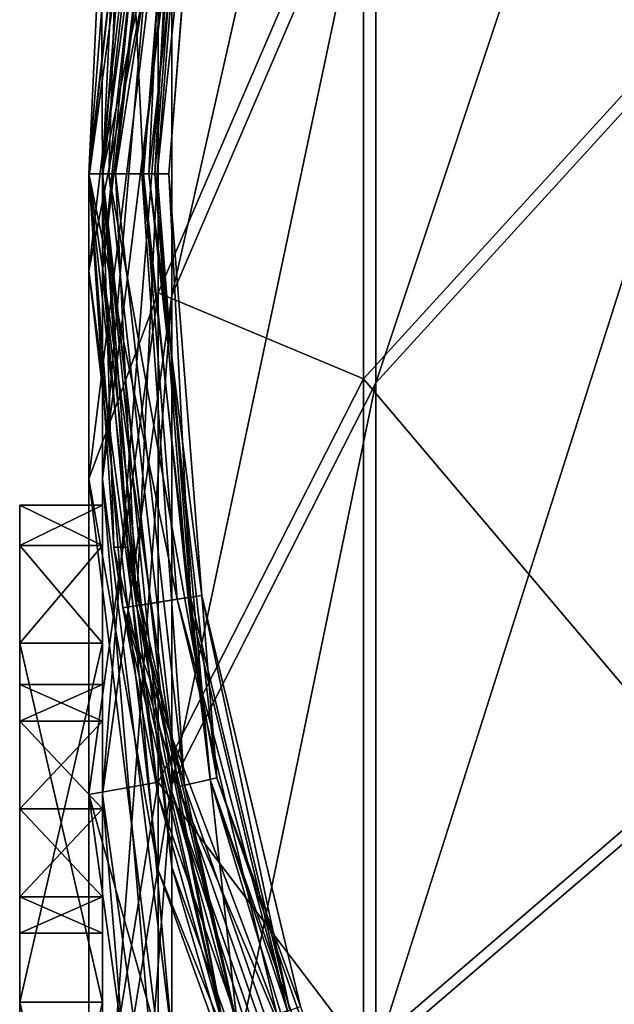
# Model space of a CAD drawing. Extents: x -1633 to 62, y -535 to 375.
# Tile 271 of 297: x -269 to -247, y 244 to 280. Entities that reach past the tile are written whole.
import ezdxf

# ---------------------------------------------------------------- set-up
doc = ezdxf.new("R2010")
doc.units = 0
doc.header["$LTSCALE"] = 33.374815
for name, color, linetype in [('1112', 7, 'CONTINUOUS'), ('1113', 7, 'CONTINUOUS'), ('1114', 7, 'CONTINUOUS'), ('1115', 7, 'CONTINUOUS'), ('1116', 7, 'CONTINUOUS'), ('1117', 7, 'CONTINUOUS'), ('1135', 7, 'CONTINUOUS'), ('1173', 7, 'CONTINUOUS'), ('1174', 7, 'CONTINUOUS'), ('54', 7, 'CONTINUOUS'), ('57', 7, 'CONTINUOUS'), ('74', 7, 'CONTINUOUS'), ('81', 7, 'CONTINUOUS'), ('82', 7, 'CONTINUOUS'), ('83', 7, 'CONTINUOUS'), ('84', 7, 'CONTINUOUS'), ('85', 7, 'CONTINUOUS'), ('86', 7, 'CONTINUOUS'), ('87', 7, 'CONTINUOUS'), ('88', 7, 'CONTINUOUS'), ('89', 7, 'CONTINUOUS'), ('90', 7, 'CONTINUOUS'), ('91', 7, 'CONTINUOUS')]:
    doc.layers.add(name, color=color, linetype=linetype)

msp = doc.modelspace()

# ---------------------------------------------------------------- linework, layer by layer
at = {"layer": '1112', "color": 7, "linetype": 'CONTINUOUS'}
for points in [[(-266, 262.5, -57.5), (-266, 262.5, -42.5), (-266, 261.036, -38.964), (-266, 262.5, -57.5)], [(-266, 261.036, -61.036), (-266, 262.5, -57.5), (-266, 261.036, -38.964), (-266, 261.036, -61.036)], [(-266, 257.5, -62.5), (-266, 261.036, -61.036), (-266, 257.5, -37.5), (-266, 257.5, -62.5)], [(-266, 257.5, -37.5), (-266, 261.036, -61.036), (-266, 261.036, -38.964), (-266, 257.5, -37.5)], [(-266, 251.5, -54.5), (-266, 248.319, -53.181), (-266, 257.5, -62.5), (-266, 251.5, -54.5)], [(-266, 257.5, -62.5), (-266, 248.319, -53.181), (-266, 244.5, -62.5), (-266, 257.5, -62.5)], [(-266, 254.681, -53.181), (-266, 251.5, -54.5), (-266, 257.5, -62.5), (-266, 254.681, -53.181)], [(-266, 256, -50), (-266, 254.681, -53.181), (-266, 257.5, -62.5), (-266, 256, -50)], [(-266, 254.681, -46.819), (-266, 256, -50), (-266, 257.5, -37.5), (-266, 254.681, -46.819)], [(-266, 256, -50), (-266, 257.5, -62.5), (-266, 257.5, -37.5), (-266, 256, -50)], [(-266, 244.5, -37.5), (-266, 254.681, -46.819), (-266, 257.5, -37.5), (-266, 244.5, -37.5)], [(-266, 251.5, -45.5), (-266, 254.681, -46.819), (-266, 244.5, -37.5), (-266, 251.5, -45.5)], [(-266, 248.319, -46.819), (-266, 251.5, -45.5), (-266, 244.5, -37.5), (-266, 248.319, -46.819)], [(-266, 247, -50), (-266, 248.319, -46.819), (-266, 244.5, -37.5), (-266, 247, -50)], [(-266, 248.319, -53.181), (-266, 247, -50), (-266, 244.5, -62.5), (-266, 248.319, -53.181)], [(-266, 244.5, -62.5), (-266, 247, -50), (-266, 244.5, -37.5), (-266, 244.5, -62.5)], [(-266, 231.5, -62.5), (-266, 244.5, -62.5), (-266, 231.5, -37.5), (-266, 231.5, -62.5)], [(-266, 231.5, -37.5), (-266, 244.5, -62.5), (-266, 244.5, -37.5), (-266, 231.5, -37.5)]]:
    msp.add_3dface(points, dxfattribs=at)
at = {"layer": '1113', "color": 7, "linetype": 'CONTINUOUS'}
for points in [[(-269, 262.5, -42.5), (-269, 262.5, -57.5), (-269, 261.036, -61.036), (-269, 262.5, -42.5)], [(-269, 262.5, -42.5), (-269, 261.036, -61.036), (-269, 261.036, -38.964), (-269, 262.5, -42.5)], [(-269, 257.5, -62.5), (-269, 257.5, -37.5), (-269, 261.036, -38.964), (-269, 257.5, -62.5)], [(-269, 261.036, -61.036), (-269, 257.5, -62.5), (-269, 261.036, -38.964), (-269, 261.036, -61.036)], [(-269, 257.5, -62.5), (-269, 244.5, -62.5), (-269, 254.681, -53.181), (-269, 257.5, -62.5)], [(-269, 257.5, -37.5), (-269, 257.5, -62.5), (-269, 256, -50), (-269, 257.5, -37.5)], [(-269, 257.5, -62.5), (-269, 254.681, -53.181), (-269, 256, -50), (-269, 257.5, -62.5)], [(-269, 244.5, -37.5), (-269, 257.5, -37.5), (-269, 248.319, -46.819), (-269, 244.5, -37.5)], [(-269, 257.5, -37.5), (-269, 251.5, -45.5), (-269, 248.319, -46.819), (-269, 257.5, -37.5)], [(-269, 251.5, -45.5), (-269, 257.5, -37.5), (-269, 254.681, -46.819), (-269, 251.5, -45.5)], [(-269, 257.5, -37.5), (-269, 256, -50), (-269, 254.681, -46.819), (-269, 257.5, -37.5)], [(-269, 244.5, -62.5), (-269, 251.5, -54.5), (-269, 254.681, -53.181), (-269, 244.5, -62.5)], [(-269, 244.5, -62.5), (-269, 248.319, -53.181), (-269, 251.5, -54.5), (-269, 244.5, -62.5)], [(-269, 244.5, -62.5), (-269, 247, -50), (-269, 248.319, -53.181), (-269, 244.5, -62.5)], [(-269, 244.5, -37.5), (-269, 248.319, -46.819), (-269, 247, -50), (-269, 244.5, -37.5)], [(-269, 244.5, -62.5), (-269, 244.5, -37.5), (-269, 247, -50), (-269, 244.5, -62.5)], [(-269, 231.5, -62.5), (-269, 231.5, -37.5), (-269, 244.5, -37.5), (-269, 231.5, -62.5)], [(-269, 244.5, -62.5), (-269, 231.5, -62.5), (-269, 244.5, -37.5), (-269, 244.5, -62.5)]]:
    msp.add_3dface(points, dxfattribs=at)
at = {"layer": '1114', "color": 7, "linetype": 'CONTINUOUS'}
for points in [[(-266, 251.5, -45.5), (-266, 248.319, -46.819), (-269, 251.5, -45.5), (-266, 251.5, -45.5)], [(-269, 251.5, -45.5), (-266, 248.319, -46.819), (-269, 248.319, -46.819), (-269, 251.5, -45.5)], [(-266, 248.319, -53.181), (-266, 251.5, -54.5), (-269, 248.319, -53.181), (-266, 248.319, -53.181)], [(-269, 248.319, -53.181), (-266, 251.5, -54.5), (-269, 251.5, -54.5), (-269, 248.319, -53.181)], [(-266, 248.319, -46.819), (-266, 247, -50), (-269, 248.319, -46.819), (-266, 248.319, -46.819)], [(-266, 247, -50), (-266, 248.319, -53.181), (-269, 247, -50), (-266, 247, -50)], [(-269, 248.319, -46.819), (-266, 247, -50), (-269, 247, -50), (-269, 248.319, -46.819)], [(-269, 247, -50), (-266, 248.319, -53.181), (-269, 248.319, -53.181), (-269, 247, -50)]]:
    msp.add_3dface(points, dxfattribs=at)
at = {"layer": '1115', "color": 7, "linetype": 'CONTINUOUS'}
for points in [[(-266, 254.681, -53.181), (-266, 256, -50), (-269, 254.681, -53.181), (-266, 254.681, -53.181)], [(-266, 256, -50), (-266, 254.681, -46.819), (-269, 256, -50), (-266, 256, -50)], [(-269, 254.681, -53.181), (-266, 256, -50), (-269, 256, -50), (-269, 254.681, -53.181)], [(-269, 256, -50), (-266, 254.681, -46.819), (-269, 254.681, -46.819), (-269, 256, -50)], [(-266, 254.681, -46.819), (-266, 251.5, -45.5), (-269, 254.681, -46.819), (-266, 254.681, -46.819)], [(-266, 251.5, -45.5), (-269, 251.5, -45.5), (-269, 254.681, -46.819), (-266, 251.5, -45.5)], [(-266, 251.5, -54.5), (-266, 254.681, -53.181), (-269, 251.5, -54.5), (-266, 251.5, -54.5)], [(-269, 251.5, -54.5), (-266, 254.681, -53.181), (-269, 254.681, -53.181), (-269, 251.5, -54.5)]]:
    msp.add_3dface(points, dxfattribs=at)
at = {"layer": '1116', "color": 7, "linetype": 'CONTINUOUS'}
for points in [[(-266, 244.5, -37.5), (-266, 257.5, -37.5), (-269, 244.5, -37.5), (-266, 244.5, -37.5)], [(-266, 257.5, -37.5), (-269, 257.5, -37.5), (-269, 244.5, -37.5), (-266, 257.5, -37.5)], [(-266, 231.5, -37.5), (-266, 244.5, -37.5), (-269, 231.5, -37.5), (-266, 231.5, -37.5)], [(-269, 231.5, -37.5), (-266, 244.5, -37.5), (-269, 244.5, -37.5), (-269, 231.5, -37.5)]]:
    msp.add_3dface(points, dxfattribs=at)
at = {"layer": '1117', "color": 7, "linetype": 'CONTINUOUS'}
for points in [[(-266, 262.5, -42.5), (-266, 262.5, -57.5), (-269, 262.5, -42.5), (-266, 262.5, -42.5)], [(-269, 262.5, -42.5), (-266, 262.5, -57.5), (-269, 262.5, -57.5), (-269, 262.5, -42.5)]]:
    msp.add_3dface(points, dxfattribs=at)
at = {"layer": '1135', "color": 7, "linetype": 'CONTINUOUS'}
for points in [[(-266, 257.5, -62.5), (-266, 244.5, -62.5), (-269, 257.5, -62.5), (-266, 257.5, -62.5)], [(-269, 257.5, -62.5), (-266, 244.5, -62.5), (-269, 244.5, -62.5), (-269, 257.5, -62.5)], [(-266, 244.5, -62.5), (-266, 231.5, -62.5), (-269, 244.5, -62.5), (-266, 244.5, -62.5)], [(-266, 231.5, -62.5), (-269, 231.5, -62.5), (-269, 244.5, -62.5), (-266, 231.5, -62.5)]]:
    msp.add_3dface(points, dxfattribs=at)
at = {"layer": '1173', "color": 7, "linetype": 'CONTINUOUS'}
for points in [[(-266, 261.036, -38.964), (-266, 262.5, -42.5), (-269, 261.036, -38.964), (-266, 261.036, -38.964)], [(-266, 262.5, -42.5), (-269, 262.5, -42.5), (-269, 261.036, -38.964), (-266, 262.5, -42.5)], [(-266, 257.5, -37.5), (-266, 261.036, -38.964), (-269, 257.5, -37.5), (-266, 257.5, -37.5)], [(-269, 257.5, -37.5), (-266, 261.036, -38.964), (-269, 261.036, -38.964), (-269, 257.5, -37.5)]]:
    msp.add_3dface(points, dxfattribs=at)
at = {"layer": '1174', "color": 7, "linetype": 'CONTINUOUS'}
for points in [[(-266, 262.5, -57.5), (-266, 261.036, -61.036), (-269, 262.5, -57.5), (-266, 262.5, -57.5)], [(-269, 262.5, -57.5), (-266, 261.036, -61.036), (-269, 261.036, -61.036), (-269, 262.5, -57.5)], [(-266, 261.036, -61.036), (-266, 257.5, -62.5), (-269, 261.036, -61.036), (-266, 261.036, -61.036)], [(-266, 257.5, -62.5), (-269, 257.5, -62.5), (-269, 261.036, -61.036), (-266, 257.5, -62.5)]]:
    msp.add_3dface(points, dxfattribs=at)
at = {"layer": '54', "color": 7, "linetype": 'CONTINUOUS'}
for points in [[(-266.5, 274.333, -113.667), (-263.98, 296.665, -112.487), (-266.5, 274.5, -120), (-266.5, 274.333, -113.667)], [(-263.98, 296.665, -112.487), (-266.5, 274.333, -113.667), (-263.98, 292.695, -85.804), (-263.98, 296.665, -112.487)], [(-266.5, 274.5, -120), (-263.98, 296.665, -112.487), (-265.263, 290.222, -120), (-266.5, 274.5, -120)], [(-266.5, 274.333, -113.667), (-266.5, 270.987, -91.176), (-263.98, 292.695, -85.804), (-266.5, 274.333, -113.667)], [(-266.5, 270.987, -91.176), (-263.98, 283.764, -60.349), (-263.98, 292.695, -85.804), (-266.5, 270.987, -91.176)], [(-263.98, 270.191, -37.037), (-256.547, 267.081, -1.289), (-256.547, 287.453, -24.658), (-263.98, 270.191, -37.037)], [(-263.98, 270.191, -37.037), (-256.547, 287.453, -24.658), (-263.98, 283.764, -60.349), (-263.98, 270.191, -37.037)], [(-256.547, 267.081, -1.289), (-244.574, 280.194, 12.537), (-256.547, 287.453, -24.658), (-256.547, 267.081, -1.289)], [(-266.5, 263.458, -69.72), (-263.98, 270.191, -37.037), (-263.98, 283.764, -60.349), (-266.5, 263.458, -69.72)], [(-266.5, 263.458, -69.72), (-263.98, 283.764, -60.349), (-266.5, 270.987, -91.176), (-266.5, 263.458, -69.72)], [(-256.547, 267.081, -1.289), (-244.574, 252.936, 33.868), (-244.574, 280.194, 12.537), (-256.547, 267.081, -1.289)], [(-265.263, 258.778, -120), (-266.5, 274.333, -113.667), (-266.5, 274.5, -120), (-265.263, 258.778, -120)], [(-263.98, 252.001, -114.847), (-266.5, 274.333, -113.667), (-265.263, 258.778, -120), (-263.98, 252.001, -114.847)], [(-266.5, 274.333, -113.667), (-263.98, 252.001, -114.847), (-266.5, 270.987, -91.176), (-266.5, 274.333, -113.667)], [(-263.98, 252.001, -114.847), (-263.98, 249.278, -96.548), (-266.5, 270.987, -91.176), (-263.98, 252.001, -114.847)], [(-263.98, 249.278, -96.548), (-266.5, 263.458, -69.72), (-266.5, 270.987, -91.176), (-263.98, 249.278, -96.548)], [(-266.5, 252.017, -50.069), (-263.98, 252.464, -16.702), (-263.98, 270.191, -37.037), (-266.5, 252.017, -50.069)], [(-266.5, 252.017, -50.069), (-263.98, 270.191, -37.037), (-266.5, 263.458, -69.72), (-266.5, 252.017, -50.069)], [(-263.98, 252.464, -16.702), (-256.547, 267.081, -1.289), (-263.98, 270.191, -37.037), (-263.98, 252.464, -16.702)], [(-263.98, 252.464, -16.702), (-256.547, 242.667, 17.816), (-256.547, 267.081, -1.289), (-263.98, 252.464, -16.702)], [(-256.547, 242.667, 17.816), (-244.574, 252.936, 33.868), (-256.547, 267.081, -1.289), (-256.547, 242.667, 17.816)], [(-263.98, 243.153, -79.09), (-266.5, 252.017, -50.069), (-266.5, 263.458, -69.72), (-263.98, 243.153, -79.09)], [(-263.98, 243.153, -79.09), (-266.5, 263.458, -69.72), (-263.98, 249.278, -96.548), (-263.98, 243.153, -79.09)], [(-261.581, 243.444, -120), (-263.98, 252.001, -114.847), (-265.263, 258.778, -120), (-261.581, 243.444, -120)], [(-256.547, 242.667, 17.816), (-244.574, 222.144, 49.674), (-244.574, 252.936, 33.868), (-256.547, 242.667, 17.816)], [(-266.5, 237.075, -32.929), (-263.98, 231.22, -0.077), (-263.98, 252.464, -16.702), (-266.5, 237.075, -32.929)], [(-266.5, 237.075, -32.929), (-263.98, 252.464, -16.702), (-266.5, 252.017, -50.069), (-266.5, 237.075, -32.929)], [(-263.98, 231.22, -0.077), (-256.547, 242.667, 17.816), (-263.98, 252.464, -16.702), (-263.98, 231.22, -0.077)], [(-263.98, 233.844, -63.101), (-266.5, 237.075, -32.929), (-266.5, 252.017, -50.069), (-263.98, 233.844, -63.101)], [(-263.98, 233.844, -63.101), (-266.5, 252.017, -50.069), (-263.98, 243.153, -79.09), (-263.98, 233.844, -63.101)], [(-256.547, 230.788, -115.968), (-263.98, 252.001, -114.847), (-261.581, 243.444, -120), (-256.547, 230.788, -115.968)], [(-263.98, 252.001, -114.847), (-256.547, 230.788, -115.968), (-263.98, 249.278, -96.548), (-263.98, 252.001, -114.847)], [(-256.547, 230.788, -115.968), (-256.547, 228.658, -101.65), (-263.98, 249.278, -96.548), (-256.547, 230.788, -115.968)], [(-256.547, 228.658, -101.65), (-263.98, 243.153, -79.09), (-263.98, 249.278, -96.548), (-256.547, 228.658, -101.65)]]:
    msp.add_3dface(points, dxfattribs=at)
at = {"layer": '57', "color": 7, "linetype": 'CONTINUOUS'}
for points in [[(-256.097, 287.277, -24.784), (-263.493, 270.1, -37.101), (-256.097, 302.854, -51.54), (-256.097, 287.277, -24.784)], [(-256.097, 302.854, -51.54), (-263.493, 270.1, -37.101), (-263.493, 283.663, -60.396), (-256.097, 302.854, -51.54)], [(-244.183, 279.979, 12.311), (-256.097, 266.932, -1.447), (-244.183, 302.685, -13.735), (-244.183, 279.979, 12.311)], [(-244.183, 302.685, -13.735), (-256.097, 266.932, -1.447), (-256.097, 287.277, -24.784), (-244.183, 302.685, -13.735)], [(-266, 274.333, -113.667), (-264.769, 290.143, -120), (-263.493, 296.554, -112.493), (-266, 274.333, -113.667)], [(-266, 274.333, -113.667), (-263.493, 296.554, -112.493), (-266, 270.987, -91.176), (-266, 274.333, -113.667)], [(-263.493, 296.554, -112.493), (-263.493, 292.587, -85.831), (-266, 270.987, -91.176), (-263.493, 296.554, -112.493)], [(-263.493, 283.663, -60.396), (-266, 263.458, -69.72), (-263.493, 292.587, -85.831), (-263.493, 283.663, -60.396)], [(-263.493, 292.587, -85.831), (-266, 263.458, -69.72), (-266, 270.987, -91.176), (-263.493, 292.587, -85.831)], [(-266, 274.5, -120), (-264.769, 290.143, -120), (-266, 274.333, -113.667), (-266, 274.5, -120)], [(-256.097, 266.932, -1.447), (-263.493, 252.387, -16.783), (-256.097, 287.277, -24.784), (-256.097, 266.932, -1.447)], [(-256.097, 287.277, -24.784), (-263.493, 252.387, -16.783), (-263.493, 270.1, -37.101), (-256.097, 287.277, -24.784)], [(-263.493, 270.1, -37.101), (-266, 252.017, -50.069), (-263.493, 283.663, -60.396), (-263.493, 270.1, -37.101)], [(-263.493, 283.663, -60.396), (-266, 252.017, -50.069), (-266, 263.458, -69.72), (-263.493, 283.663, -60.396)], [(-244.183, 252.768, 33.605), (-256.097, 242.55, 17.633), (-244.183, 279.979, 12.311), (-244.183, 252.768, 33.605)], [(-244.183, 279.979, 12.311), (-256.097, 242.55, 17.633), (-256.097, 266.932, -1.447), (-244.183, 279.979, 12.311)], [(-264.769, 258.857, -120), (-266, 274.5, -120), (-263.493, 252.112, -114.841), (-264.769, 258.857, -120)], [(-263.493, 252.112, -114.841), (-266, 274.5, -120), (-266, 274.333, -113.667), (-263.493, 252.112, -114.841)], [(-263.493, 252.112, -114.841), (-266, 274.333, -113.667), (-263.493, 249.386, -96.521), (-263.493, 252.112, -114.841)], [(-266, 274.333, -113.667), (-266, 270.987, -91.176), (-263.493, 249.386, -96.521), (-266, 274.333, -113.667)], [(-266, 263.458, -69.72), (-263.493, 243.254, -79.043), (-266, 270.987, -91.176), (-266, 263.458, -69.72)], [(-266, 270.987, -91.176), (-263.493, 243.254, -79.043), (-263.493, 249.386, -96.521), (-266, 270.987, -91.176)], [(-263.493, 252.387, -16.783), (-266, 237.075, -32.929), (-263.493, 270.1, -37.101), (-263.493, 252.387, -16.783)], [(-263.493, 270.1, -37.101), (-266, 237.075, -32.929), (-266, 252.017, -50.069), (-263.493, 270.1, -37.101)], [(-256.097, 242.55, 17.633), (-263.493, 231.16, -0.171), (-256.097, 266.932, -1.447), (-256.097, 242.55, 17.633)], [(-256.097, 266.932, -1.447), (-263.493, 231.16, -0.171), (-263.493, 252.387, -16.783), (-256.097, 266.932, -1.447)], [(-266, 252.017, -50.069), (-263.493, 233.934, -63.037), (-266, 263.458, -69.72), (-266, 252.017, -50.069)], [(-266, 263.458, -69.72), (-263.493, 233.934, -63.037), (-263.493, 243.254, -79.043), (-266, 263.458, -69.72)], [(-261.106, 243.598, -120), (-264.769, 258.857, -120), (-263.493, 252.112, -114.841), (-261.106, 243.598, -120)], [(-244.183, 222.028, 49.384), (-256.097, 215.007, 31.772), (-244.183, 252.768, 33.605), (-244.183, 222.028, 49.384)], [(-244.183, 252.768, 33.605), (-256.097, 215.007, 31.772), (-256.097, 242.55, 17.633), (-244.183, 252.768, 33.605)], [(-263.493, 231.16, -0.171), (-266, 219.168, -18.916), (-263.493, 252.387, -16.783), (-263.493, 231.16, -0.171)], [(-263.493, 252.387, -16.783), (-266, 219.168, -18.916), (-266, 237.075, -32.929), (-263.493, 252.387, -16.783)], [(-266, 237.075, -32.929), (-263.493, 221.763, -49.075), (-266, 252.017, -50.069), (-266, 237.075, -32.929)], [(-266, 252.017, -50.069), (-263.493, 221.763, -49.075), (-263.493, 233.934, -63.037), (-266, 252.017, -50.069)], [(-256.097, 231.005, -115.957), (-261.106, 243.598, -120), (-263.493, 252.112, -114.841), (-256.097, 231.005, -115.957)], [(-256.097, 231.005, -115.957), (-263.493, 252.112, -114.841), (-256.097, 228.869, -101.598), (-256.097, 231.005, -115.957)], [(-263.493, 252.112, -114.841), (-263.493, 249.386, -96.521), (-256.097, 228.869, -101.598), (-263.493, 252.112, -114.841)], [(-263.493, 243.254, -79.043), (-256.097, 224.062, -87.9), (-263.493, 249.386, -96.521), (-263.493, 243.254, -79.043)], [(-263.493, 249.386, -96.521), (-256.097, 224.062, -87.9), (-256.097, 228.869, -101.598), (-263.493, 249.386, -96.521)]]:
    msp.add_3dface(points, dxfattribs=at)
at = {"layer": '74', "color": 7, "linetype": 'CONTINUOUS'}
for points in [[(-266.043, 284.074, -140.397), (-266.5, 274.5, -140.397), (-266, 274.5, -140.397), (-266.043, 284.074, -140.397)], [(-265.54, 284.074, -140.397), (-266.043, 284.074, -140.397), (-266, 274.5, -140.397), (-265.54, 284.074, -140.397)], [(-266.5, 274.5, -140.397), (-265.586, 260.979, -140.397), (-266, 274.5, -140.397), (-266.5, 274.5, -140.397)], [(-265.586, 260.979, -140.397), (-265.082, 260.979, -140.397), (-266, 274.5, -140.397), (-265.586, 260.979, -140.397)], [(-265.586, 260.979, -140.397), (-261.581, 243.444, -140.397), (-265.082, 260.979, -140.397), (-265.586, 260.979, -140.397)], [(-265.082, 260.979, -140.397), (-261.581, 243.444, -140.397), (-261.105, 243.598, -140.397), (-265.082, 260.979, -140.397)]]:
    msp.add_3dface(points, dxfattribs=at)
at = {"layer": '81', "color": 7, "linetype": 'CONTINUOUS'}
for points in [[(-264.769, 290.143, -120), (-266, 274.5, -120), (-262.807, 289.833, -123.142), (-264.769, 290.143, -120)], [(-262.807, 289.833, -123.142), (-266, 274.5, -120), (-264.014, 274.5, -123.142), (-262.807, 289.833, -123.142)], [(-266, 274.5, -120), (-264.769, 258.857, -120), (-264.014, 274.5, -123.142), (-266, 274.5, -120)], [(-264.014, 274.5, -123.142), (-264.769, 258.857, -120), (-262.807, 259.167, -123.142), (-264.014, 274.5, -123.142)], [(-264.769, 258.857, -120), (-261.106, 243.598, -120), (-262.807, 259.167, -123.142), (-264.769, 258.857, -120)], [(-262.807, 259.167, -123.142), (-261.106, 243.598, -120), (-259.217, 244.212, -123.142), (-262.807, 259.167, -123.142)]]:
    msp.add_3dface(points, dxfattribs=at)
at = {"layer": '82', "color": 7, "linetype": 'CONTINUOUS'}
for points in [[(-262.807, 289.833, -123.142), (-264.014, 274.5, -123.142), (-262.398, 289.768, -135.615), (-262.807, 289.833, -123.142)], [(-262.398, 289.768, -135.615), (-264.014, 274.5, -123.142), (-263.6, 274.5, -135.615), (-262.398, 289.768, -135.615)], [(-264.014, 274.5, -123.142), (-262.807, 259.167, -123.142), (-263.6, 274.5, -135.615), (-264.014, 274.5, -123.142)], [(-263.6, 274.5, -135.615), (-262.807, 259.167, -123.142), (-262.398, 259.232, -135.615), (-263.6, 274.5, -135.615)], [(-262.807, 259.167, -123.142), (-259.217, 244.212, -123.142), (-262.398, 259.232, -135.615), (-262.807, 259.167, -123.142)], [(-262.398, 259.232, -135.615), (-259.217, 244.212, -123.142), (-258.823, 244.34, -135.615), (-262.398, 259.232, -135.615)]]:
    msp.add_3dface(points, dxfattribs=at)
at = {"layer": '83', "color": 7, "linetype": 'CONTINUOUS'}
for points in [[(-262.398, 289.768, -135.615), (-263.6, 274.5, -135.615), (-262.398, 289.768, -144.947), (-262.398, 289.768, -135.615)], [(-262.398, 289.768, -144.947), (-263.6, 274.5, -135.615), (-263.6, 274.5, -144.947), (-262.398, 289.768, -144.947)], [(-263.6, 274.5, -135.615), (-262.398, 259.232, -135.615), (-263.6, 274.5, -144.947), (-263.6, 274.5, -135.615)], [(-263.6, 274.5, -144.947), (-262.398, 259.232, -135.615), (-262.398, 259.232, -144.947), (-263.6, 274.5, -144.947)], [(-262.398, 259.232, -135.615), (-258.823, 244.34, -135.615), (-262.398, 259.232, -144.947), (-262.398, 259.232, -135.615)], [(-262.398, 259.232, -144.947), (-258.823, 244.34, -135.615), (-258.823, 244.34, -144.947), (-262.398, 259.232, -144.947)]]:
    msp.add_3dface(points, dxfattribs=at)
at = {"layer": '84', "color": 7, "linetype": 'CONTINUOUS'}
for points in [[(-263.275, 296.702, -146.202), (-264.325, 274.5, -146.203), (-265.776, 274.5, -146.202), (-263.275, 296.702, -146.202)], [(-263.275, 296.702, -146.202), (-265.776, 274.5, -146.202), (-265.263, 290.222, -144.947), (-263.275, 296.702, -146.202)], [(-261.86, 296.379, -146.203), (-264.325, 274.5, -146.203), (-263.275, 296.702, -146.202), (-261.86, 296.379, -146.203)], [(-261.86, 296.379, -146.203), (-263.6, 274.5, -144.947), (-264.325, 274.5, -146.203), (-261.86, 296.379, -146.203)], [(-262.398, 289.768, -144.947), (-263.6, 274.5, -144.947), (-261.86, 296.379, -146.203), (-262.398, 289.768, -144.947)], [(-265.263, 290.222, -144.947), (-265.776, 274.5, -146.202), (-266.5, 274.5, -144.947), (-265.263, 290.222, -144.947)], [(-265.776, 274.5, -146.202), (-263.275, 252.298, -146.202), (-266.5, 274.5, -144.947), (-265.776, 274.5, -146.202)], [(-266.5, 274.5, -144.947), (-263.275, 252.298, -146.202), (-265.263, 258.778, -144.947), (-266.5, 274.5, -144.947)], [(-264.325, 274.5, -146.203), (-261.86, 252.621, -146.203), (-265.776, 274.5, -146.202), (-264.325, 274.5, -146.203)], [(-265.776, 274.5, -146.202), (-261.86, 252.621, -146.203), (-263.275, 252.298, -146.202), (-265.776, 274.5, -146.202)], [(-263.6, 274.5, -144.947), (-262.398, 259.232, -144.947), (-264.325, 274.5, -146.203), (-263.6, 274.5, -144.947)], [(-264.325, 274.5, -146.203), (-262.398, 259.232, -144.947), (-261.86, 252.621, -146.203), (-264.325, 274.5, -146.203)], [(-262.398, 259.232, -144.947), (-258.823, 244.34, -144.947), (-261.86, 252.621, -146.203), (-262.398, 259.232, -144.947)], [(-265.263, 258.778, -144.947), (-263.275, 252.298, -146.202), (-261.581, 243.444, -144.947), (-265.263, 258.778, -144.947)], [(-261.86, 252.621, -146.203), (-254.588, 231.838, -146.203), (-263.275, 252.298, -146.202), (-261.86, 252.621, -146.203)], [(-261.86, 252.621, -146.203), (-258.823, 244.34, -144.947), (-254.588, 231.838, -146.203), (-261.86, 252.621, -146.203)], [(-263.275, 252.298, -146.202), (-254.588, 231.838, -146.203), (-255.895, 231.209, -146.202), (-263.275, 252.298, -146.202)], [(-263.275, 252.298, -146.202), (-255.895, 231.209, -146.202), (-261.581, 243.444, -144.947), (-263.275, 252.298, -146.202)]]:
    msp.add_3dface(points, dxfattribs=at)
at = {"layer": '85', "color": 7, "linetype": 'CONTINUOUS'}
for points in [[(-266.043, 284.074, -140.397), (-265.263, 290.222, -144.947), (-266.5, 274.5, -144.947), (-266.043, 284.074, -140.397)], [(-266.5, 274.5, -140.397), (-266.043, 284.074, -140.397), (-266.5, 274.5, -144.947), (-266.5, 274.5, -140.397)], [(-265.586, 260.979, -140.397), (-266.5, 274.5, -140.397), (-265.263, 258.778, -144.947), (-265.586, 260.979, -140.397)], [(-266.5, 274.5, -140.397), (-266.5, 274.5, -144.947), (-265.263, 258.778, -144.947), (-266.5, 274.5, -140.397)], [(-261.581, 243.444, -140.397), (-265.586, 260.979, -140.397), (-261.581, 243.444, -144.947), (-261.581, 243.444, -140.397)], [(-265.586, 260.979, -140.397), (-265.263, 258.778, -144.947), (-261.581, 243.444, -144.947), (-265.586, 260.979, -140.397)]]:
    msp.add_3dface(points, dxfattribs=at)
at = {"layer": '86', "color": 7, "linetype": 'CONTINUOUS'}
for points in [[(-265.54, 284.074, -140.397), (-266, 274.5, -140.397), (-264.769, 290.143, -144.947), (-265.54, 284.074, -140.397)], [(-264.769, 290.143, -144.947), (-266, 274.5, -140.397), (-266, 274.5, -144.947), (-264.769, 290.143, -144.947)], [(-266, 274.5, -140.397), (-265.082, 260.979, -140.397), (-266, 274.5, -144.947), (-266, 274.5, -140.397)], [(-266, 274.5, -144.947), (-265.082, 260.979, -140.397), (-264.769, 258.857, -144.947), (-266, 274.5, -144.947)], [(-265.082, 260.979, -140.397), (-261.105, 243.598, -140.397), (-264.769, 258.857, -144.947), (-265.082, 260.979, -140.397)], [(-264.769, 258.857, -144.947), (-261.105, 243.598, -140.397), (-261.106, 243.598, -144.947), (-264.769, 258.857, -144.947)]]:
    msp.add_3dface(points, dxfattribs=at)
at = {"layer": '87', "color": 7, "linetype": 'CONTINUOUS'}
for points in [[(-264.769, 290.143, -144.947), (-266, 274.5, -144.947), (-263.03, 296.647, -145.769), (-264.769, 290.143, -144.947)], [(-263.03, 296.647, -145.769), (-266, 274.5, -144.947), (-265.526, 274.5, -145.769), (-263.03, 296.647, -145.769)], [(-263.03, 296.647, -145.769), (-265.526, 274.5, -145.769), (-262.103, 296.435, -145.77), (-263.03, 296.647, -145.769)], [(-262.103, 296.435, -145.77), (-265.526, 274.5, -145.769), (-264.575, 274.5, -145.77), (-262.103, 296.435, -145.77)], [(-262.103, 296.435, -145.77), (-264.575, 274.5, -145.77), (-262.892, 289.846, -144.947), (-262.103, 296.435, -145.77)], [(-262.892, 289.846, -144.947), (-264.575, 274.5, -145.77), (-264.1, 274.5, -144.947), (-262.892, 289.846, -144.947)], [(-266, 274.5, -144.947), (-264.769, 258.857, -144.947), (-265.526, 274.5, -145.769), (-266, 274.5, -144.947)], [(-265.526, 274.5, -145.769), (-264.769, 258.857, -144.947), (-263.03, 252.353, -145.769), (-265.526, 274.5, -145.769)], [(-265.526, 274.5, -145.769), (-263.03, 252.353, -145.769), (-264.575, 274.5, -145.77), (-265.526, 274.5, -145.769)], [(-264.575, 274.5, -145.77), (-263.03, 252.353, -145.769), (-262.103, 252.565, -145.77), (-264.575, 274.5, -145.77)], [(-264.575, 274.5, -145.77), (-262.103, 252.565, -145.77), (-264.1, 274.5, -144.947), (-264.575, 274.5, -145.77)], [(-264.1, 274.5, -144.947), (-262.103, 252.565, -145.77), (-262.892, 259.154, -144.947), (-264.1, 274.5, -144.947)], [(-262.892, 259.154, -144.947), (-262.103, 252.565, -145.77), (-259.299, 244.185, -144.947), (-262.892, 259.154, -144.947)], [(-264.769, 258.857, -144.947), (-261.106, 243.598, -144.947), (-263.03, 252.353, -145.769), (-264.769, 258.857, -144.947)], [(-263.03, 252.353, -145.769), (-255.67, 231.317, -145.769), (-262.103, 252.565, -145.77), (-263.03, 252.353, -145.769)], [(-262.103, 252.565, -145.77), (-255.67, 231.317, -145.769), (-254.813, 231.73, -145.77), (-262.103, 252.565, -145.77)], [(-262.103, 252.565, -145.77), (-254.813, 231.73, -145.77), (-259.299, 244.185, -144.947), (-262.103, 252.565, -145.77)], [(-263.03, 252.353, -145.769), (-261.106, 243.598, -144.947), (-255.67, 231.317, -145.769), (-263.03, 252.353, -145.769)]]:
    msp.add_3dface(points, dxfattribs=at)
at = {"layer": '88', "color": 7, "linetype": 'CONTINUOUS'}
for points in [[(-262.892, 289.846, -144.947), (-264.1, 274.5, -144.947), (-262.892, 289.846, -135.623), (-262.892, 289.846, -144.947)], [(-262.892, 289.846, -135.623), (-264.1, 274.5, -144.947), (-264.1, 274.5, -135.623), (-262.892, 289.846, -135.623)], [(-264.1, 274.5, -144.947), (-262.892, 259.154, -144.947), (-264.1, 274.5, -135.623), (-264.1, 274.5, -144.947)], [(-264.1, 274.5, -135.623), (-262.892, 259.154, -144.947), (-262.892, 259.154, -135.623), (-264.1, 274.5, -135.623)], [(-262.892, 259.154, -144.947), (-259.299, 244.185, -144.947), (-262.892, 259.154, -135.623), (-262.892, 259.154, -144.947)], [(-262.892, 259.154, -135.623), (-259.299, 244.185, -144.947), (-259.299, 244.185, -135.623), (-262.892, 259.154, -135.623)]]:
    msp.add_3dface(points, dxfattribs=at)
at = {"layer": '89', "color": 7, "linetype": 'CONTINUOUS'}
for points in [[(-263.296, 289.91, -123.294), (-264.1, 274.5, -135.623), (-264.509, 274.5, -123.294), (-263.296, 289.91, -123.294)], [(-262.892, 289.846, -135.623), (-264.1, 274.5, -135.623), (-263.296, 289.91, -123.294), (-262.892, 289.846, -135.623)], [(-264.1, 274.5, -135.623), (-262.892, 259.154, -135.623), (-264.509, 274.5, -123.294), (-264.1, 274.5, -135.623)], [(-264.509, 274.5, -123.294), (-262.892, 259.154, -135.623), (-263.296, 259.09, -123.294), (-264.509, 274.5, -123.294)], [(-262.892, 259.154, -135.623), (-259.299, 244.185, -135.623), (-263.296, 259.09, -123.294), (-262.892, 259.154, -135.623)], [(-263.296, 259.09, -123.294), (-259.299, 244.185, -135.623), (-259.688, 244.059, -123.294), (-263.296, 259.09, -123.294)]]:
    msp.add_3dface(points, dxfattribs=at)
at = {"layer": '90', "color": 7, "linetype": 'CONTINUOUS'}
for points in [[(-265.263, 290.222, -120.145), (-264.509, 274.5, -123.294), (-266.5, 274.5, -120.145), (-265.263, 290.222, -120.145)], [(-263.296, 289.91, -123.294), (-264.509, 274.5, -123.294), (-265.263, 290.222, -120.145), (-263.296, 289.91, -123.294)], [(-264.509, 274.5, -123.294), (-263.296, 259.09, -123.294), (-266.5, 274.5, -120.145), (-264.509, 274.5, -123.294)], [(-266.5, 274.5, -120.145), (-263.296, 259.09, -123.294), (-265.263, 258.778, -120.145), (-266.5, 274.5, -120.145)], [(-263.296, 259.09, -123.294), (-259.688, 244.059, -123.294), (-265.263, 258.778, -120.145), (-263.296, 259.09, -123.294)], [(-265.263, 258.778, -120.145), (-259.688, 244.059, -123.294), (-261.581, 243.444, -120.145), (-265.263, 258.778, -120.145)]]:
    msp.add_3dface(points, dxfattribs=at)
at = {"layer": '91', "color": 7, "linetype": 'CONTINUOUS'}
for points in [[(-266.5, 274.5, -120), (-265.263, 290.222, -120), (-266.5, 274.5, -120.145), (-266.5, 274.5, -120)], [(-265.263, 290.222, -120), (-265.263, 290.222, -120.145), (-266.5, 274.5, -120.145), (-265.263, 290.222, -120)], [(-265.263, 258.778, -120), (-266.5, 274.5, -120), (-265.263, 258.778, -120.145), (-265.263, 258.778, -120)], [(-266.5, 274.5, -120), (-266.5, 274.5, -120.145), (-265.263, 258.778, -120.145), (-266.5, 274.5, -120)], [(-261.581, 243.444, -120), (-265.263, 258.778, -120), (-261.581, 243.444, -120.145), (-261.581, 243.444, -120)], [(-265.263, 258.778, -120), (-265.263, 258.778, -120.145), (-261.581, 243.444, -120.145), (-265.263, 258.778, -120)]]:
    msp.add_3dface(points, dxfattribs=at)

doc.saveas('drawing.dxf')
